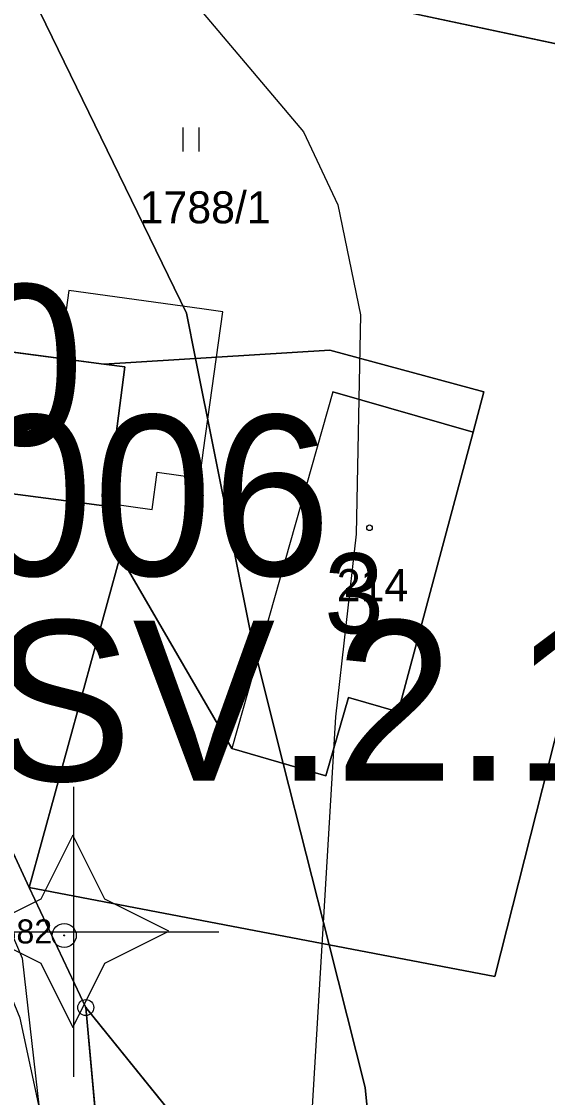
# Model space of a CAD drawing. Extents: x -706130 to -698555, y -971544 to -967260.
# Drawn here: x -703405.4 to -703372.6, y -970684.3 to -970617.2 of the extents above; entities that cross this region are included whole.
import ezdxf

# ---------------------------------------------------------------- set-up
doc = ezdxf.new("R2010")
doc.units = 0
for name, color, linetype in [('_Doplněk budov pro zastavěnost', 7, 'Continuous'), ('Architektonicky cenná stavba drobna krizky S', 7, 'Continuous'), ('BPEJ hranice S', 7, 'Continuous'), ('Hranice intravilán', 7, 'Continuous'), ('Implicitní', 7, 'Continuous'), ('KN_Budovy', 7, 'Continuous'), ('KN_Budovy_cisla_domovni', 7, 'Continuous'), ('KN_Hranice_parcel', 7, 'Continuous'), ('KN_Hranice_parcel_vnitrni_kresba', 7, 'Continuous'), ('KN_Parcelni cisla', 7, 'Continuous'), ('KN_Polygon parcely', 7, 'Continuous'), ('KN_POZEMKY_13_ZASTAVENA PLOCHA', 7, 'Continuous'), ('KN_POZEMKY_14_OSTATNI PLOCHA', 7, 'Continuous'), ('KN_POZEMKY_5_ZAHRADA', 7, 'Continuous'), ('KN_POZEMKY_6_OVOCNY_SAD', 7, 'Continuous'), ('KN_POZEMKY_7_TTP', 7, 'Continuous'), ('KN_VYUZITI_17_ostatni plocha_ostatni komunikace', 7, 'Continuous'), ('KN_Značky bodu BP', 7, 'Continuous'), ('KN_Značky budov', 7, 'Continuous'), ('KN_Značky kultur', 7, 'Continuous'), ('Komunikace mistni obsluzne - osy S', 7, 'Continuous'), ('Plochy smíšené nezastavěného území všeobecné S', 7, 'Continuous'), ('Plochy smíšené obytné venkovské S', 7, 'Continuous'), ('Plochy verejnych prostranstvi - komunikace ostatni S', 7, 'Continuous'), ('Regulační bloky v krajině S', 7, 'Continuous'), ('Regulační bloky zastavěné S', 7, 'Continuous'), ('Regulační bloky_číslo S NEZAPINAT', 7, 'Continuous'), ('Regulační kódy zastavitelne a přestavby N', 7, 'Continuous'), ('Regulační kódy zastavěné S', 7, 'Continuous'), ('Trasy turistické N', 7, 'Continuous'), ('Vodovodní řady - rozváděcí S', 7, 'Continuous'), ('VÝŠKOPIS_vrstevnice hlavní', 7, 'Continuous'), ('Zastavene uzemi N', 7, 'Continuous'), ('Zastavene uzemi plochy N', 7, 'Continuous')]:
    doc.layers.add(name, color=color, linetype=linetype)

# ---------------------------------------------------------------- blocks, each defined once
blk = doc.blocks.new('UNNAMED')
at = {"layer": 'Implicitní'}
for p, q in [((0, -0.5), (0, 0.5)), ((-0.5, 0), (0.5, 0))]:
    blk.add_line(p, q, dxfattribs=at)

msp = doc.modelspace()

# ---------------------------------------------------------------- linework, layer by layer
at = {"layer": '_Doplněk budov pro zastavěnost'}
for p, q in [((-703403.032, -970638.194), (-703400.26, -970638.56)), ((-703398.94, -970638.73), (-703400.26, -970638.56)), ((-703400.26, -970638.56), (-703398.94, -970638.73)), ((-703400.07, -970647.43), (-703398.94, -970638.73)), ((-703398.94, -970638.73), (-703400.046, -970647.248)), ((-703416.95, -970645.24), (-703400.07, -970647.43))]:
    msp.add_line(p, q, dxfattribs=at)
for points in [[(-703396.92, -970645.3), (-703394.27, -970645.67), (-703394.028, -970643.94), (-703392.82, -970635.29), (-703394.145, -970635.105), (-703402.44, -970633.96), (-703403.032, -970638.194)], [(-703400.26, -970638.56), (-703415.8, -970636.51), (-703416.95, -970645.24)], [(-703400.046, -970647.248), (-703397.24, -970647.64), (-703396.92, -970645.3)]]:
    msp.add_lwpolyline(points, dxfattribs=at)
at = {"layer": 'Architektonicky cenná stavba drobna krizky S'}
msp.add_lwpolyline([(-703402.2, -970667.969), (-703404.2, -970671.969), (-703408.2, -970673.969), (-703404.2, -970675.969), (-703402.2, -970679.969), (-703400.2, -970675.969), (-703396.2, -970673.969), (-703400.2, -970671.969)], close=True, dxfattribs=at)
at = {"layer": 'BPEJ hranice S'}
for points in [[(-703301.028, -970787.623), (-703323.794, -970764.307), (-703332.532, -970757.314), (-703340.595, -970750.862), (-703345.475, -970746.956), (-703352.902, -970742.082), (-703363.359, -970735.218), (-703371.186, -970730.082), (-703371.969, -970727.775), (-703379.305, -970706.141), (-703379.332, -970706.061), (-703380.716, -970701.978), (-703382.704, -970696.115), (-703382.744, -970695.717), (-703383.943, -970683.721), (-703386.192, -970674.819), (-703389.052, -970663.497), (-703391.066, -970655.524), (-703394.53, -970638.202), (-703395.093, -970635.384), (-703406.553, -970611.835)], [(-703406.553, -970611.835), (-703395.093, -970635.384), (-703394.53, -970638.202), (-703391.066, -970655.524), (-703389.052, -970663.497), (-703386.192, -970674.819), (-703383.943, -970683.721), (-703382.744, -970695.717)]]:
    msp.add_lwpolyline(points, dxfattribs=at)
at = {"layer": 'Hranice intravilán'}
msp.add_lwpolyline([(-703370.59, -970828.85), (-703368.88, -970798.82), (-703372.05, -970774.7), (-703378.26, -970759.04), (-703354.08, -970769.21), (-703338.12, -970775.63), (-703321.76, -970722.01), (-703341.58, -970715.28), (-703347.32, -970713.82), (-703368.24, -970708.49), (-703385.77, -970699.34), (-703399.89, -970695.15), (-703401.39, -970678.73), (-703404.93, -970671.23), (-703375.85, -970676.8), (-703368.77, -970648.89), (-703365.42, -970619.95), (-703382.32, -970616.38)], dxfattribs=at)
at = {"layer": 'KN_Budovy'}
msp.add_lwpolyline([(-703385.95, -970640.28), (-703392.27, -970662.56), (-703386.4, -970664.27), (-703384.97, -970659.37), (-703381.88, -970660.27), (-703377.2, -970642.8)], close=True, dxfattribs=at)
at = {"layer": 'KN_Hranice_parcel'}
for p, q in [((-703365.42, -970619.95), (-703382.32, -970616.38)), ((-703416.95, -970645.24), (-703404.93, -970671.23)), ((-703404.93, -970671.23), (-703401.39, -970678.73)), ((-703391.48, -970690.98), (-703401.39, -970678.73)), ((-703401.39, -970678.73), (-703399.89, -970695.15))]:
    msp.add_line(p, q, dxfattribs=at)
for points in [[(-703404.93, -970671.23), (-703375.85, -970676.8), (-703368.77, -970648.89), (-703365.42, -970619.95)], [(-703404.93, -970671.23), (-703399.23, -970650.56), (-703392.27, -970662.56), (-703386.4, -970664.27), (-703384.97, -970659.37), (-703381.88, -970660.27), (-703377.2, -970642.8), (-703376.52, -970640.28), (-703386.15, -970637.68), (-703400.26, -970638.56), (-703415.8, -970636.51), (-703416.95, -970645.24)]]:
    msp.add_lwpolyline(points, dxfattribs=at)
at = {"layer": 'KN_Hranice_parcel_vnitrni_kresba'}
for p, q in [((-703398.94, -970638.73), (-703400.26, -970638.56)), ((-703398.94, -970638.73), (-703400.07, -970647.43)), ((-703385.95, -970640.28), (-703392.27, -970662.56)), ((-703385.95, -970640.28), (-703377.2, -970642.8)), ((-703400.07, -970647.43), (-703416.95, -970645.24))]:
    msp.add_line(p, q, dxfattribs=at)
at = {"layer": 'KN_Polygon parcely'}
for points in [[(-703365.42, -970619.95), (-703283.7, -970637.97), (-703267.68, -970642.06), (-703201.75, -970661.96), (-703136.34, -970683.28), (-703105.85, -970641.11), (-703098.9, -970628.21), (-703166.4, -970592.36), (-703196.44, -970578.75), (-703235.81, -970564.05), (-703262.19, -970558.35), (-703273.75, -970556.53), (-703308.15, -970576.53), (-703318.91, -970579.47), (-703374.63, -970612.98), (-703373.91, -970614.94), (-703382.32, -970616.38)], [(-703375.85, -970676.8), (-703368.77, -970648.89), (-703365.42, -970619.95), (-703382.32, -970616.38), (-703428.02, -970606.74), (-703416.95, -970645.24), (-703415.8, -970636.51), (-703400.26, -970638.56), (-703386.15, -970637.68), (-703376.52, -970640.28), (-703377.2, -970642.8), (-703381.88, -970660.27), (-703384.97, -970659.37), (-703386.4, -970664.27), (-703392.27, -970662.56), (-703399.23, -970650.56), (-703404.93, -970671.23)], [(-703401.39, -970678.73), (-703391.48, -970690.98), (-703368.04, -970703.69), (-703340.62, -970710.13), (-703313.66, -970720.21), (-703234.83, -970751.38), (-703193.88, -970758.14), (-703168.87, -970735.8), (-703142.86, -970683.51), (-703137.61, -970684.84), (-703136.34, -970683.28), (-703201.75, -970661.96), (-703267.68, -970642.06), (-703283.7, -970637.97), (-703365.42, -970619.95), (-703368.77, -970648.89), (-703375.85, -970676.8), (-703404.93, -970671.23)], [(-703416.95, -970645.24), (-703404.93, -970671.23), (-703399.23, -970650.56), (-703392.27, -970662.56), (-703386.4, -970664.27), (-703384.97, -970659.37), (-703381.88, -970660.27), (-703377.2, -970642.8), (-703376.52, -970640.28), (-703386.15, -970637.68), (-703400.26, -970638.56), (-703415.8, -970636.51)], [(-703232.64, -970757.52), (-703201.19, -970768.01), (-703193.88, -970758.14), (-703234.83, -970751.38), (-703313.66, -970720.21), (-703340.62, -970710.13), (-703368.04, -970703.69), (-703391.48, -970690.98), (-703401.39, -970678.73), (-703399.89, -970695.15), (-703385.77, -970699.34), (-703368.24, -970708.49), (-703347.32, -970713.82), (-703341.58, -970715.28), (-703321.76, -970722.01), (-703306.72, -970727.87), (-703282.01, -970738.48), (-703245.71, -970752.58), (-703236.37, -970756.21)]]:
    msp.add_lwpolyline(points, close=True, dxfattribs=at)
msp.add_lwpolyline([(-703376.78, -970917.94), (-703378.33, -970912.06), (-703381.63, -970898.17), (-703380.27, -970883.61), (-703379.84, -970879.04), (-703379.76, -970867.92), (-703379.28, -970850.79), (-703370.59, -970828.85), (-703368.88, -970798.82), (-703369.35, -970794.38), (-703372.05, -970774.7), (-703378.26, -970759.04), (-703387.25, -970738.06), (-703392.36, -970726.14), (-703398.33, -970712.21), (-703399.89, -970695.15), (-703401.39, -970678.73), (-703404.93, -970671.23), (-703416.95, -970645.24), (-703428.02, -970606.74)], dxfattribs=at)
at = {"layer": 'KN_POZEMKY_13_ZASTAVENA PLOCHA'}
for p, q in [((-703415.8, -970636.51), (-703400.26, -970638.56)), ((-703400.26, -970638.56), (-703386.15, -970637.68)), ((-703386.15, -970637.68), (-703376.52, -970640.28)), ((-703376.52, -970640.28), (-703377.2, -970642.8)), ((-703377.2, -970642.8), (-703381.88, -970660.27)), ((-703404.93, -970671.23), (-703416.95, -970645.24)), ((-703399.23, -970650.56), (-703404.93, -970671.23)), ((-703392.27, -970662.56), (-703399.23, -970650.56)), ((-703384.97, -970659.37), (-703386.4, -970664.27)), ((-703381.88, -970660.27), (-703384.97, -970659.37)), ((-703386.4, -970664.27), (-703392.27, -970662.56))]:
    msp.add_line(p, q, dxfattribs=at)
at = {"layer": 'KN_POZEMKY_14_OSTATNI PLOCHA'}
for p, q in [((-703416.95, -970645.24), (-703404.93, -970671.23)), ((-703404.93, -970671.23), (-703401.39, -970678.73)), ((-703401.39, -970678.73), (-703399.89, -970695.15))]:
    msp.add_line(p, q, dxfattribs=at)
at = {"layer": 'KN_POZEMKY_5_ZAHRADA'}
for p, q in [((-703399.89, -970695.15), (-703401.39, -970678.73)), ((-703401.39, -970678.73), (-703391.48, -970690.98))]:
    msp.add_line(p, q, dxfattribs=at)
at = {"layer": 'KN_POZEMKY_6_OVOCNY_SAD'}
for p, q in [((-703365.42, -970619.95), (-703382.32, -970616.38)), ((-703375.85, -970676.8), (-703368.77, -970648.89)), ((-703401.39, -970678.73), (-703404.93, -970671.23)), ((-703404.93, -970671.23), (-703375.85, -970676.8)), ((-703391.48, -970690.98), (-703401.39, -970678.73))]:
    msp.add_line(p, q, dxfattribs=at)
at = {"layer": 'KN_POZEMKY_7_TTP'}
for p, q in [((-703382.32, -970616.38), (-703365.42, -970619.95)), ((-703400.26, -970638.56), (-703415.8, -970636.51)), ((-703386.15, -970637.68), (-703400.26, -970638.56)), ((-703376.52, -970640.28), (-703386.15, -970637.68)), ((-703377.2, -970642.8), (-703376.52, -970640.28)), ((-703381.88, -970660.27), (-703377.2, -970642.8)), ((-703368.77, -970648.89), (-703375.85, -970676.8)), ((-703404.93, -970671.23), (-703399.23, -970650.56)), ((-703399.23, -970650.56), (-703392.27, -970662.56)), ((-703386.4, -970664.27), (-703384.97, -970659.37)), ((-703384.97, -970659.37), (-703381.88, -970660.27)), ((-703392.27, -970662.56), (-703386.4, -970664.27)), ((-703375.85, -970676.8), (-703404.93, -970671.23))]:
    msp.add_line(p, q, dxfattribs=at)
at = {"layer": 'KN_VYUZITI_17_ostatni plocha_ostatni komunikace'}
for p, q in [((-703416.95, -970645.24), (-703404.93, -970671.23)), ((-703404.93, -970671.23), (-703401.39, -970678.73)), ((-703401.39, -970678.73), (-703399.89, -970695.15))]:
    msp.add_line(p, q, dxfattribs=at)
at = {"layer": 'KN_Značky bodu BP'}
for centre, radius in [((-703402.73, -970674.23), 0.75), ((-703402.73, -970674.23), 0.03), ((-703401.39, -970678.73), 0.5), ((-703401.39, -970678.73), 0.0303)]:
    msp.add_circle(centre, radius, dxfattribs=at)
at = {"layer": 'KN_Značky budov'}
msp.add_circle((-703383.667, -970648.779), 0.175, dxfattribs=at)
at = {"layer": 'KN_Značky kultur'}
for p, q in [((-703395.301, -970625.28), (-703395.301, -970623.78)), ((-703394.3, -970625.28), (-703394.3, -970623.78))]:
    msp.add_line(p, q, dxfattribs=at)
at = {"layer": 'Komunikace mistni obsluzne - osy S'}
msp.add_lwpolyline([(-703430.788, -970606.026), (-703418.218, -970645.464), (-703405.364, -970675.653), (-703401.342, -970711.093), (-703373.414, -970775.071), (-703370.812, -970796.969), (-703372.19, -970820.704)], dxfattribs=at)
at = {"layer": 'Plochy smíšené nezastavěného území všeobecné S'}
for p, q in [((-703382.32, -970616.38), (-703365.42, -970619.95)), ((-703404.93, -970671.23), (-703401.39, -970678.73)), ((-703401.39, -970678.73), (-703399.89, -970695.15))]:
    msp.add_line(p, q, dxfattribs=at)
msp.add_lwpolyline([(-703368.77, -970648.89), (-703375.85, -970676.8), (-703404.93, -970671.23)], dxfattribs=at)
at = {"layer": 'Plochy smíšené obytné venkovské S'}
for p, q in [((-703365.42, -970619.95), (-703382.32, -970616.38)), ((-703416.95, -970645.24), (-703404.93, -970671.23)), ((-703375.85, -970676.8), (-703368.77, -970648.89)), ((-703404.93, -970671.23), (-703375.85, -970676.8))]:
    msp.add_line(p, q, dxfattribs=at)
at = {"layer": 'Plochy verejnych prostranstvi - komunikace ostatni S'}
msp.add_lwpolyline([(-703369.869, -970816.195), (-703368.88, -970798.82), (-703369.35, -970794.38), (-703372.05, -970774.7), (-703378.26, -970759.04), (-703387.25, -970738.06), (-703392.36, -970726.14), (-703398.33, -970712.21), (-703399.89, -970695.15), (-703401.39, -970678.73), (-703404.93, -970671.23), (-703416.95, -970645.24), (-703428.02, -970606.74)], dxfattribs=at)
at = {"layer": 'Regulační bloky v krajině S'}
for p, q in [((-703382.32, -970616.38), (-703365.42, -970619.95)), ((-703404.93, -970671.23), (-703401.39, -970678.73)), ((-703401.39, -970678.73), (-703399.89, -970695.15))]:
    msp.add_line(p, q, dxfattribs=at)
msp.add_lwpolyline([(-703368.77, -970648.89), (-703375.85, -970676.8), (-703404.93, -970671.23)], dxfattribs=at)
at = {"layer": 'Regulační bloky zastavěné S'}
for p, q in [((-703365.42, -970619.95), (-703382.32, -970616.38)), ((-703416.95, -970645.24), (-703404.93, -970671.23)), ((-703375.85, -970676.8), (-703368.77, -970648.89)), ((-703404.93, -970671.23), (-703375.85, -970676.8))]:
    msp.add_line(p, q, dxfattribs=at)
msp.add_lwpolyline([(-703368.88, -970798.82), (-703369.35, -970794.38), (-703372.05, -970774.7), (-703378.26, -970759.04), (-703387.25, -970738.06), (-703392.36, -970726.14), (-703398.33, -970712.21), (-703399.89, -970695.15), (-703401.39, -970678.73), (-703404.93, -970671.23), (-703416.95, -970645.24), (-703428.02, -970606.74)], dxfattribs=at)
at = {"layer": 'Trasy turistické N'}
msp.add_lwpolyline([(-703428.02, -970606.74), (-703416.95, -970645.24), (-703404.93, -970671.23), (-703401.39, -970678.73), (-703398.33, -970712.21), (-703387.25, -970738.06), (-703378.26, -970759.04), (-703372.05, -970774.7), (-703368.88, -970798.82), (-703370.59, -970828.85), (-703379.28, -970850.79), (-703379.76, -970867.92), (-703379.84, -970879.04), (-703380.27, -970883.61), (-703381.63, -970898.17), (-703378.33, -970912.06), (-703376.78, -970917.94), (-703376.74, -970936.32), (-703381.79, -970969.53), (-703386.32, -970992.67), (-703386.57, -970993.95)], dxfattribs=at)
at = {"layer": 'Vodovodní řady - rozváděcí S'}
msp.add_lwpolyline([(-703476.43, -970864.89), (-703475.941, -970865.34), (-703473.335, -970866.935), (-703443.304, -970833.201), (-703437.285, -970830.886), (-703404.411, -970828.108), (-703393.1, -970825.074), (-703379.63, -970821.54), (-703374.529, -970821.865), (-703373.866, -970800.746), (-703371.31, -970790.326), (-703375.057, -970772.152), (-703382.885, -970748.723), (-703395.355, -970721.994), (-703400.142, -970704.227), (-703400.891, -970700.801), (-703405.476, -970679.385), (-703414.392, -970657.693), (-703429.867, -970607.822)], dxfattribs=at)
at = {"layer": 'VÝŠKOPIS_vrstevnice hlavní'}
msp.add_lwpolyline([(-703416.75, -970589.818), (-703387.788, -970624.059), (-703385.648, -970628.624), (-703384.221, -970635.473), (-703384.507, -970649.169), (-703385.791, -970660.583), (-703387.788, -970693.968), (-703389.357, -970707.949), (-703391.355, -970714.94), (-703394.921, -970717.793)], dxfattribs=at)
at = {"layer": 'Zastavene uzemi N'}
msp.add_lwpolyline([(-703369.06, -970825.66), (-703364.689, -970816.507), (-703355, -970796.22), (-703356.16, -970787.98), (-703354.08, -970769.21), (-703338.12, -970775.63), (-703321.76, -970722.01), (-703341.58, -970715.28), (-703347.32, -970713.82), (-703368.24, -970708.49), (-703385.77, -970699.34), (-703399.89, -970695.15), (-703401.39, -970678.73), (-703404.93, -970671.23), (-703375.85, -970676.8), (-703368.77, -970648.89), (-703365.42, -970619.95), (-703382.32, -970616.38)], dxfattribs=at)
at = {"layer": 'Zastavene uzemi plochy N'}
msp.add_lwpolyline([(-703369.06, -970825.66), (-703364.689, -970816.507), (-703355, -970796.22), (-703356.16, -970787.98), (-703354.08, -970769.21), (-703338.12, -970775.63), (-703321.76, -970722.01), (-703341.58, -970715.28), (-703347.32, -970713.82), (-703368.24, -970708.49), (-703385.77, -970699.34), (-703399.89, -970695.15), (-703401.39, -970678.73), (-703404.93, -970671.23), (-703375.85, -970676.8), (-703368.77, -970648.89), (-703365.42, -970619.95), (-703382.32, -970616.38)], dxfattribs=at)

# ---------------------------------------------------------------- block references
at = {"layer": 'Architektonicky cenná stavba drobna krizky S', "xscale": 18.11164, "yscale": 18.11164}
msp.add_blockref('UNNAMED', (-703402.123, -970674.001), dxfattribs=at)

# ---------------------------------------------------------------- texts
at = {"layer": 'KN_Budovy_cisla_domovni'}
msp.add_text('3', height=5, dxfattribs=at).set_placement((-703386.487, -970655.364))
at = {"layer": 'KN_Parcelni cisla'}
for s, p in [('1788/1', (-703398.02, -970629.77)), ('214', (-703385.71, -970653.36))]:
    msp.add_text(s, height=2, dxfattribs=at).set_placement(p)
at = {"layer": 'KN_Značky bodu BP'}
msp.add_text('582', height=1.5, dxfattribs=at).set_placement((-703406.833, -970674.73))
at = {"layer": 'Regulační bloky_číslo S NEZAPINAT'}
msp.add_text('006', height=10, dxfattribs=at).set_placement((-703408.365, -970651.758))
at = {"layer": 'Regulační kódy zastavitelne a přestavby N'}
msp.add_text('SV.1.15.70', height=10, dxfattribs=at).set_placement((-703467.646, -970643.603))
at = {"layer": 'Regulační kódy zastavěné S'}
msp.add_text('SV.2.18.65', height=10, dxfattribs=at).set_placement((-703407.391, -970664.573))

doc.saveas('drawing.dxf')
